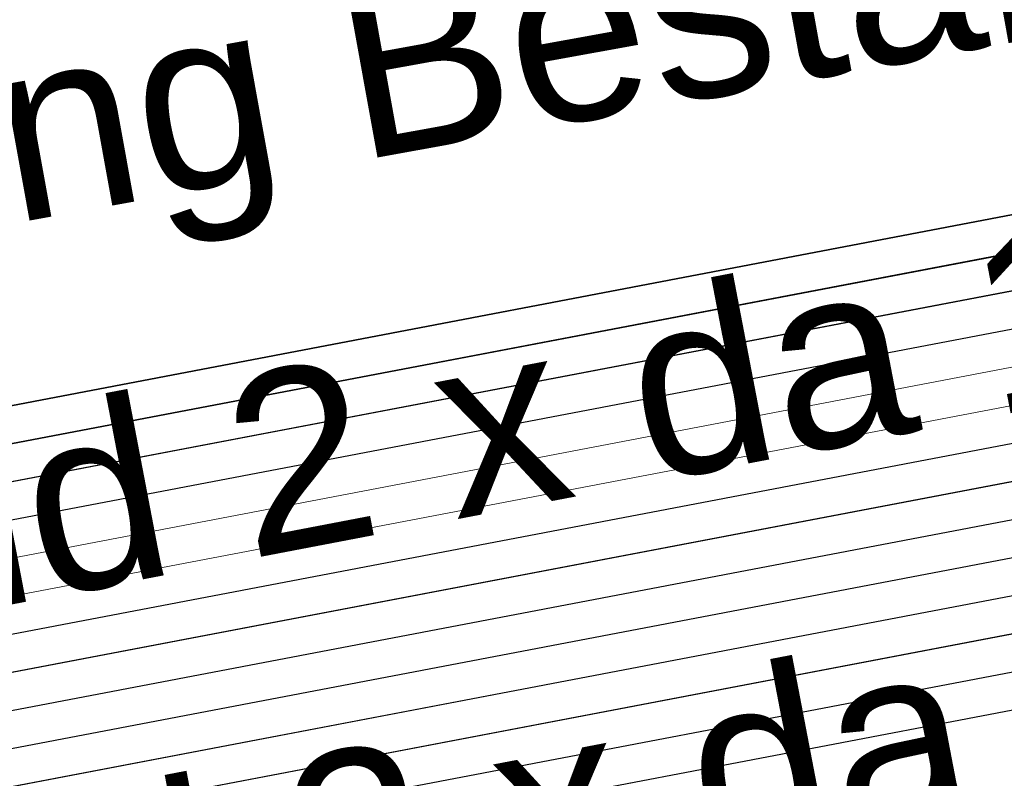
# Model space of a CAD drawing. Header units: metres. Extents: x -502 to 161, y -108 to 174.
# Tile 381 of 656: x -134.26 to -132.95, y -29.12 to -28.11. Entities that reach past the tile are written whole.
import ezdxf

# ---------------------------------------------------------------- set-up
doc = ezdxf.new("R2010")
doc.units = ezdxf.units.M
doc.header["$LTSCALE"] = 0.1
doc.linetypes.add('237', pattern=[93, 75, -18])
for name, color, linetype in [('BRI31-005.05-5p02-Koordinierung Lageplan 4. BA ZOB West 2022-06-15', 7, 'Continuous'), ('BRI31-005.06-5f07-Koordinierung Lageplan 4. BA ZOB Fernbusbahnh', 7, 'Continuous'), ('BRI32-005.02-5f05-Koordinierung Schemaplan 4 BA ZOB Teilbereich', 7, 'Continuous'), ('BRI32-005.03-5f06-Koordinierung Schemaplan 4 BA ZOB Teilbereich 2 Ost - Bahnhofsallee 2023-01-21', 7, 'Continuous')]:
    doc.layers.add(name, color=color, linetype=linetype)
doc.styles.add('Arial', font='arial.ttf')

msp = doc.modelspace()

# ---------------------------------------------------------------- linework, layer by layer
at = {"layer": 'BRI31-005.05-5p02-Koordinierung Lageplan 4. BA ZOB West 2022-06-15', "color": 190, "linetype": 'Continuous', "lineweight": 35, "true_color": 0x7f00ff, "transparency": 33554687, "flags": 128}
for points in [[(-55.7007, -13.3634), (-59.4327, -13.9934), (-61.4087, -14.3464), (-62.2647, -14.4984), (-62.6667, -14.5974), (-62.8907, -14.7334), (-63.5967, -15.2334), (-64.4177, -15.8004), (-64.8657, -15.8864), (-69.7037, -16.7484), (-75.4637, -17.6884), (-81.7337, -18.6534), (-88.9077, -20.0034), (-93.6827, -20.7334), (-98.9647, -21.6334), (-104.5957, -22.9234), (-121.8907, -26.2934), (-126.8117, -27.2034), (-150.4477, -31.7134), (-157.1307, -33.0134), (-162.7687, -32.1234), (-174.7807, -30.4434), (-178.1477, -29.6134), (-179.1357, -29.4334)], [(-93.6747, -20.7824), (-98.9547, -21.6824), (-104.5847, -22.9724), (-121.8807, -26.3424), (-126.8027, -27.2524), (-150.4387, -31.7624), (-150.7407, -31.8214), (-157.1297, -33.0644), (-162.7757, -32.1724), (-174.7877, -30.4934), (-178.1567, -29.6624), (-179.1357, -29.4844)]]:
    msp.add_lwpolyline(points, dxfattribs=at)
at = {"layer": 'BRI31-005.05-5p02-Koordinierung Lageplan 4. BA ZOB West 2022-06-15', "color": 250, "linetype": 'Continuous', "lineweight": 25, "true_color": 0x333333, "transparency": 33554687, "flags": 128}
for points in [[(-179.1357, -29.7394), (-178.2047, -29.9074), (-176.5237, -30.3244), (-174.8367, -30.8434), (-162.8247, -32.5154), (-157.1227, -33.4214), (-150.6707, -32.1644), (-150.3757, -32.1054), (-126.7397, -27.5954), (-121.8107, -26.6854), (-104.5117, -23.3154), (-93.6067, -21.1744), (-88.8337, -20.4444), (-81.6527, -19.0944), (-75.3827, -18.1294), (-69.6317, -17.1894), (-64.2647, -16.2324), (-63.2977, -15.6984), (-62.6077, -15.0894), (-62.1947, -14.8414), (-59.6597, -14.3864), (-59.3767, -14.3364), (-55.6447, -13.7064)], [(-55.6367, -13.7554), (-59.3687, -14.3854), (-59.6507, -14.4354), (-62.1767, -14.8894), (-62.5777, -15.1304), (-63.2687, -15.7394), (-64.2477, -16.2804), (-69.6237, -17.2384), (-75.3737, -18.1784), (-81.6437, -19.1434), (-88.8257, -20.4934), (-93.5977, -21.2234), (-104.5017, -23.3644), (-121.8007, -26.7344), (-126.7307, -27.6444), (-150.3667, -32.1544), (-150.6607, -32.2134), (-157.1217, -33.4724), (-162.8317, -32.5644), (-174.8437, -30.8934), (-176.5357, -30.3734), (-178.2147, -29.9564), (-179.1357, -29.7904)], [(-55.6287, -13.8044), (-59.3607, -14.4344), (-59.6427, -14.4844), (-62.1587, -14.9374), (-62.5477, -15.1714), (-63.2397, -15.7804), (-64.2307, -16.3284), (-69.6157, -17.2874), (-75.3647, -18.2274), (-81.6347, -19.1924), (-88.8177, -20.5424), (-93.5887, -21.2724), (-104.4917, -23.4134), (-121.7907, -26.7834), (-126.7217, -27.6934), (-150.3577, -32.2034), (-150.6507, -32.2624), (-157.1207, -33.5234), (-162.8387, -32.6134), (-174.8507, -30.9434), (-176.5477, -30.4224), (-178.2247, -30.0054), (-179.1357, -29.8414)], [(-55.6207, -13.8534), (-59.3527, -14.4834), (-59.6277, -14.5324), (-62.1407, -14.9854), (-62.5177, -15.2124), (-63.2107, -15.8214), (-64.2137, -16.3764), (-69.6077, -17.3364), (-75.3557, -18.2764), (-81.6257, -19.2414), (-88.8097, -20.5914), (-93.5797, -21.3214), (-104.4817, -23.4624), (-121.7807, -26.8324), (-126.7127, -27.7424), (-150.3487, -32.2524), (-150.6407, -32.3114), (-157.1197, -33.5744), (-162.8457, -32.6624), (-174.8577, -30.9934), (-176.5597, -30.4714), (-178.2347, -30.0544), (-179.1357, -29.8924)], [(-55.6127, -13.9024), (-59.3447, -14.5324), (-59.6247, -14.5824), (-62.1227, -15.0334), (-62.4877, -15.2534), (-63.1817, -15.8624), (-64.1967, -16.4244), (-69.5997, -17.3854), (-75.3467, -18.3254), (-81.6167, -19.2904), (-88.8017, -20.6404), (-93.5707, -21.3704), (-104.4717, -23.5114), (-121.7707, -26.8814), (-126.7037, -27.7914), (-150.3397, -32.3014), (-150.6307, -32.3604), (-157.1187, -33.6254), (-162.8527, -32.7114), (-174.8647, -31.0434), (-176.5717, -30.5204), (-178.2447, -30.1034), (-179.1357, -29.9434)], [(-55.6047, -13.9514), (-59.3367, -14.5814), (-62.1047, -15.0814), (-62.4577, -15.2944), (-63.1527, -15.9034), (-64.1797, -16.4724), (-69.5917, -17.4344), (-75.3377, -18.3744), (-81.6077, -19.3394), (-88.7937, -20.6894), (-93.5617, -21.4194), (-104.4617, -23.5604), (-121.7607, -26.9304), (-126.6947, -27.8404), (-150.3307, -32.3504), (-150.6207, -32.4094), (-157.1177, -33.6764), (-162.8597, -32.7604), (-174.8717, -31.0934), (-176.5837, -30.5694), (-178.2547, -30.1524), (-179.1357, -29.9944)], [(-62.5057, -14.9114), (-62.7017, -15.0274), (-63.4007, -15.5204), (-64.2987, -16.1364), (-69.6477, -17.0914), (-75.4007, -18.0314), (-81.6707, -18.9964), (-88.8497, -20.3464), (-93.6247, -21.0764), (-104.5317, -23.2174), (-121.8307, -26.5874), (-126.7577, -27.4974), (-150.3937, -32.0074), (-150.6907, -32.0664), (-157.1247, -33.3194), (-162.8107, -32.4174), (-174.8227, -30.7434), (-176.4997, -30.2264), (-178.1847, -29.8094), (-179.1357, -29.6374)], [(-62.4797, -14.9544), (-62.6747, -15.0694), (-63.3727, -15.5614), (-64.2817, -16.1844), (-69.6397, -17.1404), (-75.3917, -18.0804), (-81.6617, -19.0454), (-88.8417, -20.3954), (-93.6157, -21.1254), (-104.5217, -23.2664), (-121.8207, -26.6364), (-126.7487, -27.5464), (-150.3847, -32.0564), (-150.6807, -32.1154), (-157.1237, -33.3704), (-162.8177, -32.4664), (-174.8297, -30.7934), (-176.5117, -30.2754), (-178.1947, -29.8584), (-179.1357, -29.6884)], [(-93.6667, -20.8314), (-98.9447, -21.7314), (-104.5737, -23.0214), (-121.8707, -26.3914), (-126.7937, -27.3014), (-150.4297, -31.8114), (-150.7307, -31.8704), (-157.1287, -33.1154), (-162.7827, -32.2214), (-174.7947, -30.5434), (-178.1657, -29.7114), (-179.1357, -29.5354)], [(-93.6587, -20.8804), (-98.9347, -21.7804), (-104.5627, -23.0704), (-121.8607, -26.4404), (-126.7847, -27.3504), (-150.4207, -31.8604), (-150.7207, -31.9194), (-157.1277, -33.1664), (-162.7897, -32.2704), (-174.8017, -30.5934), (-178.1747, -29.7604), (-179.1357, -29.5864)]]:
    msp.add_lwpolyline(points, dxfattribs=at)
at = {"layer": 'BRI31-005.05-5p02-Koordinierung Lageplan 4. BA ZOB West 2022-06-15', "color": 116, "linetype": 'Continuous', "lineweight": 13, "true_color": 0x007f3f, "transparency": 33554687, "flags": 128}
for points in [[(-150.4307, -31.8114), (-126.7937, -27.3014), (-121.8697, -26.3914), (-104.5727, -23.0214), (-98.8977, -21.7234), (-93.6667, -20.8304)], [(-150.4217, -31.8604), (-126.7847, -27.3504), (-121.8597, -26.4404), (-104.5617, -23.0704), (-98.9347, -21.7804), (-93.6587, -20.8794)], [(-93.6347, -21.0284), (-98.8577, -21.9194), (-104.5307, -23.2174), (-121.8317, -26.5874), (-126.7577, -27.4974), (-150.3927, -32.0074)], [(-93.6267, -21.0774), (-98.8947, -21.9764), (-104.5197, -23.2664), (-121.8217, -26.6364), (-126.7487, -27.5464), (-150.3837, -32.0564)]]:
    msp.add_lwpolyline(points, dxfattribs=at)
at = {"layer": 'BRI31-005.05-5p02-Koordinierung Lageplan 4. BA ZOB West 2022-06-15', "color": 251, "linetype": 'Continuous', "lineweight": 13, "true_color": 0x5b5b5b, "transparency": 33554687, "flags": 128}
for points in [[(-93.6507, -20.9294), (-98.8777, -21.8214), (-104.5517, -23.1194), (-121.8507, -26.4894), (-126.7757, -27.3994), (-150.4117, -31.9094), (-150.7107, -31.9684), (-157.1267, -33.2174), (-162.7967, -32.3194), (-174.8087, -30.6434), (-176.5547, -29.7624), (-176.4667, -28.8414), (-176.3907, -28.5144)], [(-93.6427, -20.9784), (-98.9147, -21.8784), (-104.5407, -23.1684), (-121.8407, -26.5384), (-126.7667, -27.4484), (-150.4027, -31.9584), (-150.7007, -32.0174), (-157.1257, -33.2684), (-162.8037, -32.3684), (-174.8157, -30.6934), (-176.6607, -29.8214), (-176.5657, -28.8254), (-176.4877, -28.4914)]]:
    msp.add_lwpolyline(points, dxfattribs=at)
at = {"layer": 'BRI31-005.05-5p02-Koordinierung Lageplan 4. BA ZOB West 2022-06-15', "color": 35, "linetype": '237', "lineweight": 35, "true_color": 0x99724c, "transparency": 33554687, "flags": 128}
msp.add_lwpolyline([(-143.4229, -28.4186), (-142.7708, -28.2982), (-140.4073, -28.1989, 0.242281), (-133.804, -24.441), (-123.0672, -22.418)], format="xyb", dxfattribs=at)
at = {"layer": 'BRI31-005.06-5f07-Koordinierung Lageplan 4. BA ZOB Fernbusbahnh', "color": 190, "linetype": 'Continuous', "lineweight": 30, "true_color": 0x7f00ff, "transparency": 33554687, "flags": 128}
for points in [[(-55.7007, -13.3634), (-59.4327, -13.9934), (-61.4087, -14.3464), (-62.2647, -14.4984), (-62.6667, -14.5974), (-62.8907, -14.7334), (-63.5967, -15.2334), (-64.4177, -15.8004), (-64.8657, -15.8864), (-69.7037, -16.7484), (-75.4637, -17.6884), (-81.7337, -18.6534), (-88.9077, -20.0034), (-93.6827, -20.7334), (-98.9647, -21.6334), (-104.5957, -22.9234), (-121.8907, -26.2934), (-126.8117, -27.2034), (-150.4477, -31.7134), (-157.1307, -33.0134), (-162.7687, -32.1234), (-174.7807, -30.4434), (-178.1477, -29.6134), (-179.1357, -29.4334)], [(-93.6747, -20.7824), (-98.9547, -21.6824), (-104.5847, -22.9724), (-121.8807, -26.3424), (-126.8027, -27.2524), (-150.4387, -31.7624), (-150.7407, -31.8214), (-157.1297, -33.0644), (-162.7757, -32.1724), (-174.7877, -30.4934), (-178.1567, -29.6624), (-179.1357, -29.4844)]]:
    msp.add_lwpolyline(points, dxfattribs=at)
at = {"layer": 'BRI31-005.06-5f07-Koordinierung Lageplan 4. BA ZOB Fernbusbahnh', "color": 250, "linetype": 'Continuous', "lineweight": 20, "true_color": 0x333333, "transparency": 33554687, "flags": 128}
for points in [[(-179.1357, -29.7394), (-178.2047, -29.9074), (-176.5237, -30.3244), (-174.8367, -30.8434), (-162.8247, -32.5154), (-157.1227, -33.4214), (-150.6707, -32.1644), (-150.3757, -32.1054), (-126.7397, -27.5954), (-121.8107, -26.6854), (-104.5117, -23.3154), (-93.6067, -21.1744), (-88.8337, -20.4444), (-81.6527, -19.0944), (-75.3827, -18.1294), (-69.6317, -17.1894), (-64.2647, -16.2324), (-63.2977, -15.6984), (-62.6077, -15.0894), (-62.1947, -14.8414), (-59.6597, -14.3864), (-59.3767, -14.3364), (-55.6447, -13.7064)], [(-55.6367, -13.7554), (-59.3687, -14.3854), (-59.6507, -14.4354), (-62.1767, -14.8894), (-62.5777, -15.1304), (-63.2687, -15.7394), (-64.2477, -16.2804), (-69.6237, -17.2384), (-75.3737, -18.1784), (-81.6437, -19.1434), (-88.8257, -20.4934), (-93.5977, -21.2234), (-104.5017, -23.3644), (-121.8007, -26.7344), (-126.7307, -27.6444), (-150.3667, -32.1544), (-150.6607, -32.2134), (-157.1217, -33.4724), (-162.8317, -32.5644), (-174.8437, -30.8934), (-176.5357, -30.3734), (-178.2147, -29.9564), (-179.1357, -29.7904)], [(-55.6287, -13.8044), (-59.3607, -14.4344), (-59.6427, -14.4844), (-62.1587, -14.9374), (-62.5477, -15.1714), (-63.2397, -15.7804), (-64.2307, -16.3284), (-69.6157, -17.2874), (-75.3647, -18.2274), (-81.6347, -19.1924), (-88.8177, -20.5424), (-93.5887, -21.2724), (-104.4917, -23.4134), (-121.7907, -26.7834), (-126.7217, -27.6934), (-150.3577, -32.2034), (-150.6507, -32.2624), (-157.1207, -33.5234), (-162.8387, -32.6134), (-174.8507, -30.9434), (-176.5477, -30.4224), (-178.2247, -30.0054), (-179.1357, -29.8414)], [(-55.6207, -13.8534), (-59.3527, -14.4834), (-59.6277, -14.5324), (-62.1407, -14.9854), (-62.5177, -15.2124), (-63.2107, -15.8214), (-64.2137, -16.3764), (-69.6077, -17.3364), (-75.3557, -18.2764), (-81.6257, -19.2414), (-88.8097, -20.5914), (-93.5797, -21.3214), (-104.4817, -23.4624), (-121.7807, -26.8324), (-126.7127, -27.7424), (-150.3487, -32.2524), (-150.6407, -32.3114), (-157.1197, -33.5744), (-162.8457, -32.6624), (-174.8577, -30.9934), (-176.5597, -30.4714), (-178.2347, -30.0544), (-179.1357, -29.8924)], [(-55.6127, -13.9024), (-59.3447, -14.5324), (-59.6247, -14.5824), (-62.1227, -15.0334), (-62.4877, -15.2534), (-63.1817, -15.8624), (-64.1967, -16.4244), (-69.5997, -17.3854), (-75.3467, -18.3254), (-81.6167, -19.2904), (-88.8017, -20.6404), (-93.5707, -21.3704), (-104.4717, -23.5114), (-121.7707, -26.8814), (-126.7037, -27.7914), (-150.3397, -32.3014), (-150.6307, -32.3604), (-157.1187, -33.6254), (-162.8527, -32.7114), (-174.8647, -31.0434), (-176.5717, -30.5204), (-178.2447, -30.1034), (-179.1357, -29.9434)], [(-55.6047, -13.9514), (-59.3367, -14.5814), (-62.1047, -15.0814), (-62.4577, -15.2944), (-63.1527, -15.9034), (-64.1797, -16.4724), (-69.5917, -17.4344), (-75.3377, -18.3744), (-81.6077, -19.3394), (-88.7937, -20.6894), (-93.5617, -21.4194), (-104.4617, -23.5604), (-121.7607, -26.9304), (-126.6947, -27.8404), (-150.3307, -32.3504), (-150.6207, -32.4094), (-157.1177, -33.6764), (-162.8597, -32.7604), (-174.8717, -31.0934), (-176.5837, -30.5694), (-178.2547, -30.1524), (-179.1357, -29.9944)], [(-62.5057, -14.9114), (-62.7017, -15.0274), (-63.4007, -15.5204), (-64.2987, -16.1364), (-69.6477, -17.0914), (-75.4007, -18.0314), (-81.6707, -18.9964), (-88.8497, -20.3464), (-93.6247, -21.0764), (-104.5317, -23.2174), (-121.8307, -26.5874), (-126.7577, -27.4974), (-150.3937, -32.0074), (-150.6907, -32.0664), (-157.1247, -33.3194), (-162.8107, -32.4174), (-174.8227, -30.7434), (-176.4997, -30.2264), (-178.1847, -29.8094), (-179.1357, -29.6374)], [(-62.4797, -14.9544), (-62.6747, -15.0694), (-63.3727, -15.5614), (-64.2817, -16.1844), (-69.6397, -17.1404), (-75.3917, -18.0804), (-81.6617, -19.0454), (-88.8417, -20.3954), (-93.6157, -21.1254), (-104.5217, -23.2664), (-121.8207, -26.6364), (-126.7487, -27.5464), (-150.3847, -32.0564), (-150.6807, -32.1154), (-157.1237, -33.3704), (-162.8177, -32.4664), (-174.8297, -30.7934), (-176.5117, -30.2754), (-178.1947, -29.8584), (-179.1357, -29.6884)], [(-93.6667, -20.8314), (-98.9447, -21.7314), (-104.5737, -23.0214), (-121.8707, -26.3914), (-126.7937, -27.3014), (-150.4297, -31.8114), (-150.7307, -31.8704), (-157.1287, -33.1154), (-162.7827, -32.2214), (-174.7947, -30.5434), (-178.1657, -29.7114), (-179.1357, -29.5354)], [(-93.6587, -20.8804), (-98.9347, -21.7804), (-104.5627, -23.0704), (-121.8607, -26.4404), (-126.7847, -27.3504), (-150.4207, -31.8604), (-150.7207, -31.9194), (-157.1277, -33.1664), (-162.7897, -32.2704), (-174.8017, -30.5934), (-178.1747, -29.7604), (-179.1357, -29.5864)]]:
    msp.add_lwpolyline(points, dxfattribs=at)
at = {"layer": 'BRI32-005.02-5f05-Koordinierung Schemaplan 4 BA ZOB Teilbereich', "color": 190, "linetype": 'Continuous', "lineweight": 35, "true_color": 0x7f00ff, "transparency": 33554687, "flags": 128}
for points in [[(-55.7007, -13.3634), (-59.4327, -13.9934), (-61.4087, -14.3464), (-62.2647, -14.4984), (-62.6667, -14.5974), (-62.8907, -14.7334), (-63.5967, -15.2334), (-64.4177, -15.8004), (-64.8657, -15.8864), (-69.7037, -16.7484), (-75.4637, -17.6884), (-81.7337, -18.6534), (-88.9077, -20.0034), (-93.6827, -20.7334), (-98.9647, -21.6334), (-104.5957, -22.9234), (-121.8907, -26.2934), (-126.8117, -27.2034), (-150.4477, -31.7134), (-157.1307, -33.0134), (-162.7687, -32.1234), (-174.7807, -30.4434), (-178.1477, -29.6134), (-179.1357, -29.4334)], [(-93.6747, -20.7824), (-98.9547, -21.6824), (-104.5847, -22.9724), (-121.8807, -26.3424), (-126.8027, -27.2524), (-150.4387, -31.7624), (-150.7407, -31.8214), (-157.1297, -33.0644), (-162.7757, -32.1724), (-174.7877, -30.4934), (-178.1567, -29.6624), (-179.1357, -29.4844)]]:
    msp.add_lwpolyline(points, dxfattribs=at)
at = {"layer": 'BRI32-005.02-5f05-Koordinierung Schemaplan 4 BA ZOB Teilbereich', "color": 250, "linetype": 'Continuous', "lineweight": 25, "true_color": 0x333333, "transparency": 33554687, "flags": 128}
for points in [[(-179.1357, -29.7394), (-178.2047, -29.9074), (-176.5237, -30.3244), (-174.8367, -30.8434), (-162.8247, -32.5154), (-157.1227, -33.4214), (-150.6707, -32.1644), (-150.3757, -32.1054), (-126.7397, -27.5954), (-121.8107, -26.6854), (-104.5117, -23.3154), (-93.6067, -21.1744), (-88.8337, -20.4444), (-81.6527, -19.0944), (-75.3827, -18.1294), (-69.6317, -17.1894), (-64.2647, -16.2324), (-63.2977, -15.6984), (-62.6077, -15.0894), (-62.1947, -14.8414), (-59.6597, -14.3864), (-59.3767, -14.3364), (-55.6447, -13.7064)], [(-55.6367, -13.7554), (-59.3687, -14.3854), (-59.6507, -14.4354), (-62.1767, -14.8894), (-62.5777, -15.1304), (-63.2687, -15.7394), (-64.2477, -16.2804), (-69.6237, -17.2384), (-75.3737, -18.1784), (-81.6437, -19.1434), (-88.8257, -20.4934), (-93.5977, -21.2234), (-104.5017, -23.3644), (-121.8007, -26.7344), (-126.7307, -27.6444), (-150.3667, -32.1544), (-150.6607, -32.2134), (-157.1217, -33.4724), (-162.8317, -32.5644), (-174.8437, -30.8934), (-176.5357, -30.3734), (-178.2147, -29.9564), (-179.1357, -29.7904)], [(-55.6287, -13.8044), (-59.3607, -14.4344), (-59.6427, -14.4844), (-62.1587, -14.9374), (-62.5477, -15.1714), (-63.2397, -15.7804), (-64.2307, -16.3284), (-69.6157, -17.2874), (-75.3647, -18.2274), (-81.6347, -19.1924), (-88.8177, -20.5424), (-93.5887, -21.2724), (-104.4917, -23.4134), (-121.7907, -26.7834), (-126.7217, -27.6934), (-150.3577, -32.2034), (-150.6507, -32.2624), (-157.1207, -33.5234), (-162.8387, -32.6134), (-174.8507, -30.9434), (-176.5477, -30.4224), (-178.2247, -30.0054), (-179.1357, -29.8414)], [(-55.6207, -13.8534), (-59.3527, -14.4834), (-59.6277, -14.5324), (-62.1407, -14.9854), (-62.5177, -15.2124), (-63.2107, -15.8214), (-64.2137, -16.3764), (-69.6077, -17.3364), (-75.3557, -18.2764), (-81.6257, -19.2414), (-88.8097, -20.5914), (-93.5797, -21.3214), (-104.4817, -23.4624), (-121.7807, -26.8324), (-126.7127, -27.7424), (-150.3487, -32.2524), (-150.6407, -32.3114), (-157.1197, -33.5744), (-162.8457, -32.6624), (-174.8577, -30.9934), (-176.5597, -30.4714), (-178.2347, -30.0544), (-179.1357, -29.8924)], [(-55.6127, -13.9024), (-59.3447, -14.5324), (-59.6247, -14.5824), (-62.1227, -15.0334), (-62.4877, -15.2534), (-63.1817, -15.8624), (-64.1967, -16.4244), (-69.5997, -17.3854), (-75.3467, -18.3254), (-81.6167, -19.2904), (-88.8017, -20.6404), (-93.5707, -21.3704), (-104.4717, -23.5114), (-121.7707, -26.8814), (-126.7037, -27.7914), (-150.3397, -32.3014), (-150.6307, -32.3604), (-157.1187, -33.6254), (-162.8527, -32.7114), (-174.8647, -31.0434), (-176.5717, -30.5204), (-178.2447, -30.1034), (-179.1357, -29.9434)], [(-55.6047, -13.9514), (-59.3367, -14.5814), (-62.1047, -15.0814), (-62.4577, -15.2944), (-63.1527, -15.9034), (-64.1797, -16.4724), (-69.5917, -17.4344), (-75.3377, -18.3744), (-81.6077, -19.3394), (-88.7937, -20.6894), (-93.5617, -21.4194), (-104.4617, -23.5604), (-121.7607, -26.9304), (-126.6947, -27.8404), (-150.3307, -32.3504), (-150.6207, -32.4094), (-157.1177, -33.6764), (-162.8597, -32.7604), (-174.8717, -31.0934), (-176.5837, -30.5694), (-178.2547, -30.1524), (-179.1357, -29.9944)], [(-93.6667, -20.8314), (-98.9447, -21.7314), (-104.5737, -23.0214), (-121.8707, -26.3914), (-126.7937, -27.3014), (-150.4297, -31.8114), (-150.7307, -31.8704), (-157.1287, -33.1154), (-162.7827, -32.2214), (-174.7947, -30.5434), (-178.1657, -29.7114), (-179.1357, -29.5354)], [(-93.6587, -20.8804), (-98.9347, -21.7804), (-104.5627, -23.0704), (-121.8607, -26.4404), (-126.7847, -27.3504), (-150.4207, -31.8604), (-150.7207, -31.9194), (-157.1277, -33.1664), (-162.7897, -32.2704), (-174.8017, -30.5934), (-178.1747, -29.7604), (-179.1357, -29.5864)]]:
    msp.add_lwpolyline(points, dxfattribs=at)
at = {"layer": 'BRI32-005.02-5f05-Koordinierung Schemaplan 4 BA ZOB Teilbereich', "color": 116, "linetype": 'Continuous', "lineweight": 13, "true_color": 0x007f3f, "transparency": 33554687, "flags": 128}
for points in [[(-150.4307, -31.8114), (-126.7937, -27.3014), (-121.8697, -26.3914), (-104.5727, -23.0214), (-98.8977, -21.7234), (-93.6667, -20.8304)], [(-150.4217, -31.8604), (-126.7847, -27.3504), (-121.8597, -26.4404), (-104.5617, -23.0704), (-98.9347, -21.7804), (-93.6587, -20.8794)], [(-93.6347, -21.0284), (-98.8577, -21.9194), (-104.5307, -23.2174), (-121.8317, -26.5874), (-126.7577, -27.4974), (-150.3927, -32.0074)], [(-93.6267, -21.0774), (-98.8947, -21.9764), (-104.5197, -23.2664), (-121.8217, -26.6364), (-126.7487, -27.5464), (-150.3837, -32.0564)]]:
    msp.add_lwpolyline(points, dxfattribs=at)
at = {"layer": 'BRI32-005.02-5f05-Koordinierung Schemaplan 4 BA ZOB Teilbereich', "color": 251, "linetype": 'Continuous', "lineweight": 13, "true_color": 0x5b5b5b, "transparency": 33554687, "flags": 128}
for points in [[(-93.6507, -20.9294), (-98.8777, -21.8214), (-104.5517, -23.1194), (-121.8507, -26.4894), (-126.7757, -27.3994), (-150.4117, -31.9094), (-150.7107, -31.9684), (-157.1267, -33.2174), (-162.7967, -32.3194), (-174.8087, -30.6434), (-176.5547, -29.7624), (-176.4667, -28.8414), (-176.3907, -28.5144)], [(-93.6427, -20.9784), (-98.9147, -21.8784), (-104.5407, -23.1684), (-121.8407, -26.5384), (-126.7667, -27.4484), (-150.4027, -31.9584), (-150.7007, -32.0174), (-157.1257, -33.2684), (-162.8037, -32.3684), (-174.8157, -30.6934), (-176.6607, -29.8214), (-176.5657, -28.8254), (-176.4877, -28.4914)]]:
    msp.add_lwpolyline(points, dxfattribs=at)
at = {"layer": 'BRI32-005.03-5f06-Koordinierung Schemaplan 4 BA ZOB Teilbereich 2 Ost - Bahnhofsallee 2023-01-21', "color": 190, "linetype": 'Continuous', "lineweight": 30, "true_color": 0x7f00ff, "transparency": 33554687, "flags": 128}
for points in [[(-55.7007, -13.3634), (-59.4327, -13.9934), (-61.4087, -14.3464), (-62.2647, -14.4984), (-62.6667, -14.5974), (-62.8907, -14.7334), (-63.5967, -15.2334), (-64.4177, -15.8004), (-64.8657, -15.8864), (-69.7037, -16.7484), (-75.4637, -17.6884), (-81.7337, -18.6534), (-88.9077, -20.0034), (-93.6827, -20.7334), (-98.9647, -21.6334), (-104.5957, -22.9234), (-121.8907, -26.2934), (-126.8117, -27.2034), (-150.4477, -31.7134), (-157.1307, -33.0134), (-162.7687, -32.1234), (-174.7807, -30.4434), (-178.1477, -29.6134), (-179.1357, -29.4334)], [(-93.6747, -20.7824), (-98.9547, -21.6824), (-104.5847, -22.9724), (-121.8807, -26.3424), (-126.8027, -27.2524), (-150.4387, -31.7624), (-150.7407, -31.8214), (-157.1297, -33.0644), (-162.7757, -32.1724), (-174.7877, -30.4934), (-178.1567, -29.6624), (-179.1357, -29.4844)]]:
    msp.add_lwpolyline(points, dxfattribs=at)
at = {"layer": 'BRI32-005.03-5f06-Koordinierung Schemaplan 4 BA ZOB Teilbereich 2 Ost - Bahnhofsallee 2023-01-21', "color": 250, "linetype": 'Continuous', "lineweight": 20, "true_color": 0x333333, "transparency": 33554687, "flags": 128}
for points in [[(-179.1357, -29.7394), (-178.2047, -29.9074), (-176.5237, -30.3244), (-174.8367, -30.8434), (-162.8247, -32.5154), (-157.1227, -33.4214), (-150.6707, -32.1644), (-150.3757, -32.1054), (-126.7397, -27.5954), (-121.8107, -26.6854), (-104.5117, -23.3154), (-93.6067, -21.1744), (-88.8337, -20.4444), (-81.6527, -19.0944), (-75.3827, -18.1294), (-69.6317, -17.1894), (-64.2647, -16.2324), (-63.2977, -15.6984), (-62.6077, -15.0894), (-62.1947, -14.8414), (-59.6597, -14.3864), (-59.3767, -14.3364), (-55.6447, -13.7064)], [(-55.6367, -13.7554), (-59.3687, -14.3854), (-59.6507, -14.4354), (-62.1767, -14.8894), (-62.5777, -15.1304), (-63.2687, -15.7394), (-64.2477, -16.2804), (-69.6237, -17.2384), (-75.3737, -18.1784), (-81.6437, -19.1434), (-88.8257, -20.4934), (-93.5977, -21.2234), (-104.5017, -23.3644), (-121.8007, -26.7344), (-126.7307, -27.6444), (-150.3667, -32.1544), (-150.6607, -32.2134), (-157.1217, -33.4724), (-162.8317, -32.5644), (-174.8437, -30.8934), (-176.5357, -30.3734), (-178.2147, -29.9564), (-179.1357, -29.7904)], [(-55.6287, -13.8044), (-59.3607, -14.4344), (-59.6427, -14.4844), (-62.1587, -14.9374), (-62.5477, -15.1714), (-63.2397, -15.7804), (-64.2307, -16.3284), (-69.6157, -17.2874), (-75.3647, -18.2274), (-81.6347, -19.1924), (-88.8177, -20.5424), (-93.5887, -21.2724), (-104.4917, -23.4134), (-121.7907, -26.7834), (-126.7217, -27.6934), (-150.3577, -32.2034), (-150.6507, -32.2624), (-157.1207, -33.5234), (-162.8387, -32.6134), (-174.8507, -30.9434), (-176.5477, -30.4224), (-178.2247, -30.0054), (-179.1357, -29.8414)], [(-55.6207, -13.8534), (-59.3527, -14.4834), (-59.6277, -14.5324), (-62.1407, -14.9854), (-62.5177, -15.2124), (-63.2107, -15.8214), (-64.2137, -16.3764), (-69.6077, -17.3364), (-75.3557, -18.2764), (-81.6257, -19.2414), (-88.8097, -20.5914), (-93.5797, -21.3214), (-104.4817, -23.4624), (-121.7807, -26.8324), (-126.7127, -27.7424), (-150.3487, -32.2524), (-150.6407, -32.3114), (-157.1197, -33.5744), (-162.8457, -32.6624), (-174.8577, -30.9934), (-176.5597, -30.4714), (-178.2347, -30.0544), (-179.1357, -29.8924)], [(-55.6127, -13.9024), (-59.3447, -14.5324), (-59.6247, -14.5824), (-62.1227, -15.0334), (-62.4877, -15.2534), (-63.1817, -15.8624), (-64.1967, -16.4244), (-69.5997, -17.3854), (-75.3467, -18.3254), (-81.6167, -19.2904), (-88.8017, -20.6404), (-93.5707, -21.3704), (-104.4717, -23.5114), (-121.7707, -26.8814), (-126.7037, -27.7914), (-150.3397, -32.3014), (-150.6307, -32.3604), (-157.1187, -33.6254), (-162.8527, -32.7114), (-174.8647, -31.0434), (-176.5717, -30.5204), (-178.2447, -30.1034), (-179.1357, -29.9434)], [(-55.6047, -13.9514), (-59.3367, -14.5814), (-62.1047, -15.0814), (-62.4577, -15.2944), (-63.1527, -15.9034), (-64.1797, -16.4724), (-69.5917, -17.4344), (-75.3377, -18.3744), (-81.6077, -19.3394), (-88.7937, -20.6894), (-93.5617, -21.4194), (-104.4617, -23.5604), (-121.7607, -26.9304), (-126.6947, -27.8404), (-150.3307, -32.3504), (-150.6207, -32.4094), (-157.1177, -33.6764), (-162.8597, -32.7604), (-174.8717, -31.0934), (-176.5837, -30.5694), (-178.2547, -30.1524), (-179.1357, -29.9944)], [(-62.5057, -14.9114), (-62.7017, -15.0274), (-63.4007, -15.5204), (-64.2987, -16.1364), (-69.6477, -17.0914), (-75.4007, -18.0314), (-81.6707, -18.9964), (-88.8497, -20.3464), (-93.6247, -21.0764), (-104.5317, -23.2174), (-121.8307, -26.5874), (-126.7577, -27.4974), (-150.3937, -32.0074), (-150.6907, -32.0664), (-157.1247, -33.3194), (-162.8107, -32.4174), (-174.8227, -30.7434), (-176.4997, -30.2264), (-178.1847, -29.8094), (-179.1357, -29.6374)], [(-62.4797, -14.9544), (-62.6747, -15.0694), (-63.3727, -15.5614), (-64.2817, -16.1844), (-69.6397, -17.1404), (-75.3917, -18.0804), (-81.6617, -19.0454), (-88.8417, -20.3954), (-93.6157, -21.1254), (-104.5217, -23.2664), (-121.8207, -26.6364), (-126.7487, -27.5464), (-150.3847, -32.0564), (-150.6807, -32.1154), (-157.1237, -33.3704), (-162.8177, -32.4664), (-174.8297, -30.7934), (-176.5117, -30.2754), (-178.1947, -29.8584), (-179.1357, -29.6884)], [(-93.6667, -20.8314), (-98.9447, -21.7314), (-104.5737, -23.0214), (-121.8707, -26.3914), (-126.7937, -27.3014), (-150.4297, -31.8114), (-150.7307, -31.8704), (-157.1287, -33.1154), (-162.7827, -32.2214), (-174.7947, -30.5434), (-178.1657, -29.7114), (-179.1357, -29.5354)], [(-93.6587, -20.8804), (-98.9347, -21.7804), (-104.5627, -23.0704), (-121.8607, -26.4404), (-126.7847, -27.3504), (-150.4207, -31.8604), (-150.7207, -31.9194), (-157.1277, -33.1664), (-162.7897, -32.2704), (-174.8017, -30.5934), (-178.1747, -29.7604), (-179.1357, -29.5864)]]:
    msp.add_lwpolyline(points, dxfattribs=at)
at = {"layer": 'BRI32-005.03-5f06-Koordinierung Schemaplan 4 BA ZOB Teilbereich 2 Ost - Bahnhofsallee 2023-01-21', "color": 35, "linetype": '237', "lineweight": 30, "true_color": 0x99724c, "transparency": 33554687, "flags": 128}
msp.add_lwpolyline([(-143.4229, -28.4186), (-142.7708, -28.2982), (-140.4073, -28.1989), (-140.4073, -28.1989, 0.242281), (-133.804, -24.441), (-133.804, -24.441), (-119.5866, -21.7623), (-119.5866, -21.7623, -0.096289), (-117.7358, -21.7729), (-117.7358, -21.7729), (-117.7358, -21.7729, 0.096289), (-115.656, -21.7849), (-115.656, -21.7849), (-115.656, -21.7849, 0.096289), (-113.7232, -21.0169), (-113.7232, -21.0169), (-113.7232, -21.0169, -0.096289), (-112.0032, -20.3334), (-112.0032, -20.3334), (-107.5204, -19.4888), (-107.041, -19.0828), (-104.872, -18.6344)], format="xyb", dxfattribs=at)
at = {"layer": 'BRI32-005.03-5f06-Koordinierung Schemaplan 4 BA ZOB Teilbereich 2 Ost - Bahnhofsallee 2023-01-21', "color": 116, "linetype": 'Continuous', "lineweight": 9, "true_color": 0x007f3f, "transparency": 33554687, "flags": 128}
for points in [[(-150.4307, -31.8114), (-126.7937, -27.3014), (-121.8697, -26.3914), (-104.5727, -23.0214), (-98.8977, -21.7234), (-93.6667, -20.8304)], [(-150.4217, -31.8604), (-126.7847, -27.3504), (-121.8597, -26.4404), (-104.5617, -23.0704), (-98.9347, -21.7804), (-93.6587, -20.8794)], [(-93.6347, -21.0284), (-98.8577, -21.9194), (-104.5307, -23.2174), (-121.8317, -26.5874), (-126.7577, -27.4974), (-150.3927, -32.0074)], [(-93.6267, -21.0774), (-98.8947, -21.9764), (-104.5197, -23.2664), (-121.8217, -26.6364), (-126.7487, -27.5464), (-150.3837, -32.0564)]]:
    msp.add_lwpolyline(points, dxfattribs=at)
at = {"layer": 'BRI32-005.03-5f06-Koordinierung Schemaplan 4 BA ZOB Teilbereich 2 Ost - Bahnhofsallee 2023-01-21', "color": 251, "linetype": 'Continuous', "lineweight": 9, "true_color": 0x5b5b5b, "transparency": 33554687, "flags": 128}
for points in [[(-93.6507, -20.9294), (-98.8777, -21.8214), (-104.5517, -23.1194), (-121.8507, -26.4894), (-126.7757, -27.3994), (-150.4117, -31.9094), (-150.7107, -31.9684), (-157.1267, -33.2174), (-162.7967, -32.3194), (-174.8087, -30.6434), (-176.5547, -29.7624), (-176.4667, -28.8414), (-176.3907, -28.5144)], [(-93.6427, -20.9784), (-98.9147, -21.8784), (-104.5407, -23.1684), (-121.8407, -26.5384), (-126.7667, -27.4484), (-150.4027, -31.9584), (-150.7007, -32.0174), (-157.1257, -33.2684), (-162.8037, -32.3684), (-174.8157, -30.6934), (-176.6607, -29.8214), (-176.5657, -28.8254), (-176.4877, -28.4914)]]:
    msp.add_lwpolyline(points, dxfattribs=at)

# ---------------------------------------------------------------- texts
at = {"layer": 'BRI31-005.05-5p02-Koordinierung Lageplan 4. BA ZOB West 2022-06-15', "color": 7, "transparency": 33554687, "insert": (-135.3753, -28.3411), "char_height": 0.24, "attachment_point": 1, "rotation": 10.278, "line_spacing_factor": 0.25, "style": 'Arial'}
msp.add_mtext('Hauptring Bestand 2 x da 110', dxfattribs=at)
at = {"layer": 'BRI31-005.05-5p02-Koordinierung Lageplan 4. BA ZOB West 2022-06-15', "color": 34, "true_color": 0x994c00, "transparency": 33554687, "insert": (-135.2212, -29.3521), "char_height": 0.24, "attachment_point": 1, "rotation": 10.8412, "line_spacing_factor": 0.25, "style": 'Arial'}
msp.add_mtext('Bestand 2 x da 110 TüNet   K-Schacht - TG', dxfattribs=at)
at = {"layer": 'BRI31-005.05-5p02-Koordinierung Lageplan 4. BA ZOB West 2022-06-15', "color": 251, "true_color": 0x5b5b5b, "transparency": 33554687, "insert": (-135.2998, -28.844), "char_height": 0.24, "attachment_point": 1, "rotation": 10.8419, "line_spacing_factor": 0.25, "style": 'Arial'}
msp.add_mtext('Bestand 2 x da 110 TüBus', dxfattribs=at)

doc.saveas('drawing.dxf')
